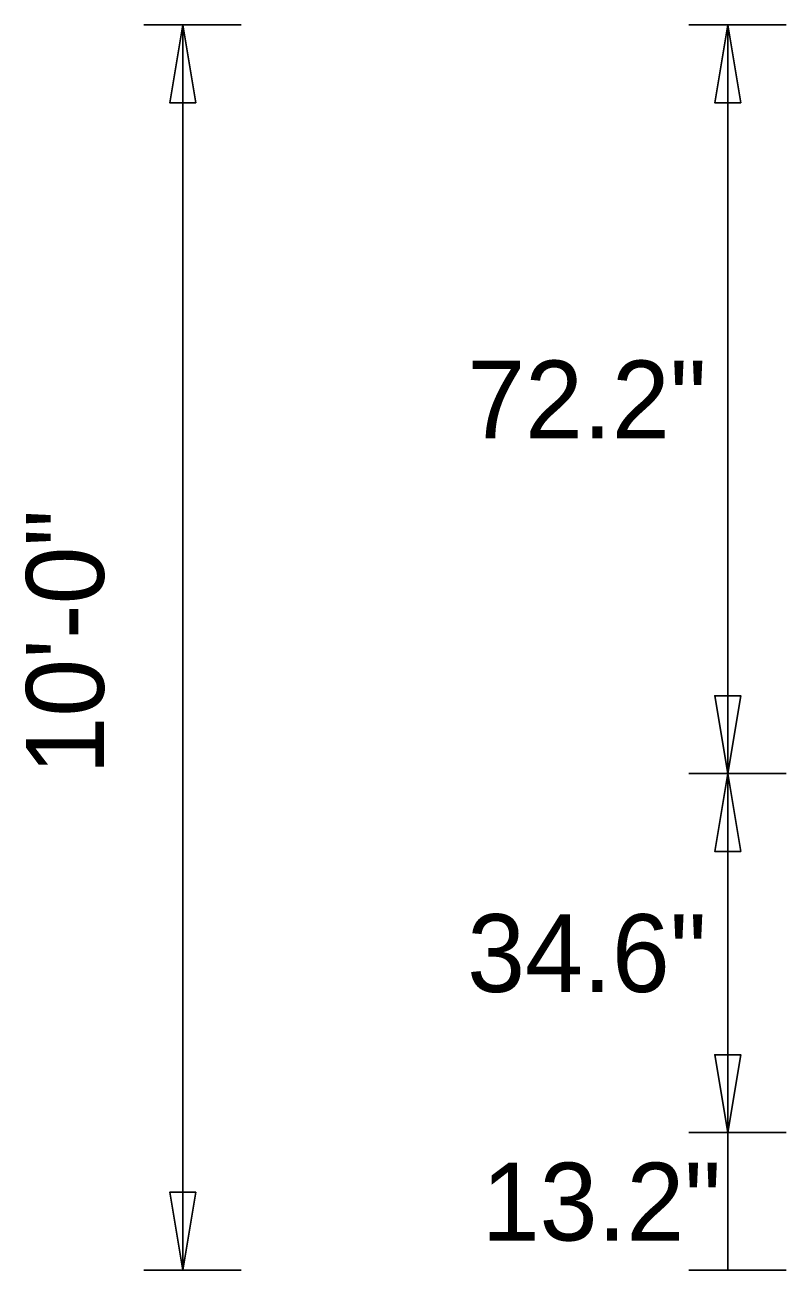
# Model space of a CAD drawing. Extents: x 1806251 to 1809821, y 414895 to 422886.
# Drawn here: x 1809675.786 to 1809676.519, y 415201.781 to 415202.981 of the extents above; entities that cross this region are included whole.
import ezdxf

# ---------------------------------------------------------------- set-up
doc = ezdxf.new("R2010")
doc.units = 0
doc.layers.add('GSDIMS', color=7, linetype='Continuous')

msp = doc.modelspace()

# ---------------------------------------------------------------- linework, layer by layer
at = {"layer": 'GSDIMS'}
for p, q in [((1809675.9942, 415202.9805), (1809675.9005, 415202.9805)), ((1809675.938, 415201.7805), (1809675.938, 415202.9805)), ((1809676.5193, 415202.9805), (1809676.4255, 415202.9805)), ((1809676.463, 415202.259), (1809676.463, 415202.9805)), ((1809676.5193, 415202.259), (1809676.4255, 415202.259)), ((1809676.5193, 415202.259), (1809676.4255, 415202.259)), ((1809676.463, 415202.259), (1809676.463, 415201.913)), ((1809676.5193, 415201.913), (1809676.4255, 415201.913)), ((1809676.5193, 415201.913), (1809676.4255, 415201.913)), ((1809676.463, 415201.7805), (1809676.463, 415201.913)), ((1809675.9942, 415201.7805), (1809675.9005, 415201.7805)), ((1809676.5193, 415201.7805), (1809676.4255, 415201.7805))]:
    msp.add_line(p, q, dxfattribs=at)
for points in [[(1809675.938, 415202.9805), (1809675.9505, 415202.9055), (1809675.9255, 415202.9055)], [(1809676.463, 415202.9805), (1809676.4755, 415202.9055), (1809676.4505, 415202.9055)], [(1809676.463, 415202.259), (1809676.4755, 415202.334), (1809676.4505, 415202.334)], [(1809676.463, 415202.259), (1809676.4755, 415202.184), (1809676.4505, 415202.184)], [(1809676.463, 415201.913), (1809676.4755, 415201.988), (1809676.4505, 415201.988)], [(1809675.938, 415201.7805), (1809675.9505, 415201.8555), (1809675.9255, 415201.8555)]]:
    msp.add_lwpolyline(points, close=True, dxfattribs=at)

# ---------------------------------------------------------------- texts
for s, p in [('72.2"', (1809676.212, 415202.582)), ('34.6"', (1809676.212, 415202.0485)), ('13.2"', (1809676.226, 415201.809))]:
    msp.add_text(s, height=0.075, dxfattribs=at).set_placement(p)
msp.add_text('10\'-0"', height=0.075, rotation=90, dxfattribs=at).set_placement((1809675.862, 415202.258))

doc.saveas('drawing.dxf')
